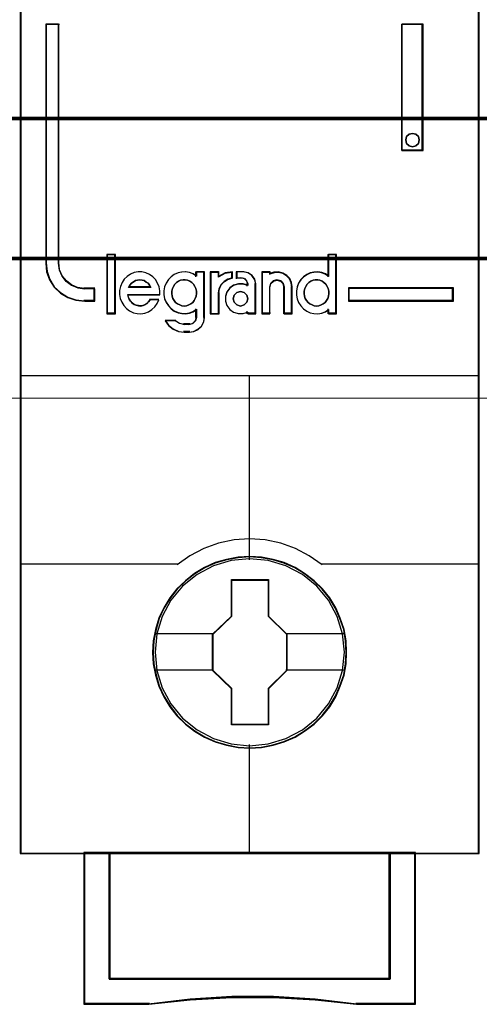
# Model space of a CAD drawing. Header units: millimetres. Extents: x -1290 to 1795, y -4192 to -1311.
# Tile 532 of 656: x 1102.85 to 1106.45, y -3016.29 to -3008.57. Entities that reach past the tile are written whole.
import ezdxf

# ---------------------------------------------------------------- set-up
doc = ezdxf.new("R2010")
doc.units = ezdxf.units.MM
doc.layers.add('30', color=7, linetype='Continuous')
doc.layers.add('45', color=7, linetype='Continuous')
doc.layers.add('Aparatura', color=7, linetype='Continuous', lineweight=13)

# ---------------------------------------------------------------- blocks, each defined once
blk = doc.blocks.new('*U416')
at = {"layer": '45', "color": 7}
for points in [[(297.520026, -533.603058), (279.547047, -533.603058), (279.547047, -615.327797), (297.520026, -615.327797), (297.520026, -533.603058)], [(282.472423, -593.679359), (282.472423, -593.190218), (282.07015, -593.190218), (281.79819, -593.151746), (281.560226, -593.047323), (281.35059, -592.898932), (281.186282, -592.695582), (281.078631, -592.45376), (281.050302, -592.189954), (281.050302, -582.813846), (280.546044, -582.813846), (280.546044, -592.189954), (280.580039, -592.525207), (280.687689, -592.843973), (280.868995, -593.124267), (281.118292, -593.355097), (281.407249, -593.530968), (281.724535, -593.640887), (282.07015, -593.679359), (282.472423, -593.679359)], [(294.490812, -582.813846), (294.490812, -587.774423), (295.32868, -587.774423), (295.32868, -582.813846), (294.490812, -582.813846)], [(295.142447, -587.225682), (295.178293, -587.355586), (295.142447, -587.497299), (295.046856, -587.58587), (294.909444, -587.627204), (294.778007, -587.58587), (294.682416, -587.497299), (294.64657, -587.355586), (294.682416, -587.225682), (294.778007, -587.125301), (294.909444, -587.095777), (295.046856, -587.125301), (295.142447, -587.225682)], [(283.258372, -594.153333), (283.258372, -591.862455), (282.950438, -591.862455), (282.950438, -594.153333), (283.258372, -594.153333)], [(296.52103, -593.153318), (292.399724, -593.153318), (292.399724, -593.679359), (296.52103, -593.679359), (296.52103, -593.153318)], [(292.331692, -607.444435), (292.309383, -606.99307), (292.23688, -606.541705), (292.080719, -606.106853), (291.90225, -605.694019), (291.668009, -605.297698), (291.383573, -604.950918), (291.05452, -604.63166), (290.686427, -604.350933), (290.312757, -604.108737), (289.877738, -603.921585), (289.448296, -603.794983), (288.990968, -603.712416), (288.53364, -603.684894), (288.076312, -603.712416), (287.630139, -603.794983), (287.178388, -603.921585), (286.765678, -604.108737), (286.375276, -604.350933), (286.01276, -604.63166), (285.67813, -604.950918), (285.410426, -605.297698), (285.16503, -605.694019), (284.96983, -606.106853), (284.847132, -606.541705), (284.757897, -606.99307), (284.730011, -607.444435), (284.757897, -607.8958), (284.847132, -608.330652), (284.96983, -608.765503), (285.16503, -609.178337), (285.410426, -609.574658), (285.67813, -609.932447), (286.01276, -610.25721), (286.375276, -610.532432), (286.765678, -610.763619), (287.178388, -610.950771), (287.630139, -611.082878), (288.076312, -611.176453), (288.53364, -611.198471), (288.990968, -611.176453), (289.448296, -611.082878), (289.877738, -610.950771), (290.312757, -610.763619), (290.686427, -610.532432), (291.05452, -610.25721), (291.383573, -609.932447), (291.668009, -609.574658), (291.90225, -609.178337), (292.080719, -608.765503), (292.23688, -608.330652), (292.309383, -607.8958), (292.331692, -607.444435)], [(292.331692, -607.444435), (292.309383, -606.99307), (292.23688, -606.541705), (292.080719, -606.106853), (291.90225, -605.694019), (291.668009, -605.297698), (291.383573, -604.950918), (291.05452, -604.63166), (290.686427, -604.350933), (290.312757, -604.108737), (289.877738, -603.921585), (289.448296, -603.794983), (288.990968, -603.712416), (288.53364, -603.684894), (288.076312, -603.712416), (287.630139, -603.794983), (287.178388, -603.921585), (286.765678, -604.108737), (286.375276, -604.350933), (286.01276, -604.63166), (285.67813, -604.950918), (285.410426, -605.297698), (285.16503, -605.694019), (284.96983, -606.106853), (284.847132, -606.541705), (284.757897, -606.99307), (284.730011, -607.444435), (284.757897, -607.8958), (284.847132, -608.330652), (284.96983, -608.765503), (285.16503, -609.178337), (285.410426, -609.574658), (285.67813, -609.932447), (286.01276, -610.25721), (286.375276, -610.532432), (286.765678, -610.763619), (287.178388, -610.950771), (287.630139, -611.082878), (288.076312, -611.176453), (288.53364, -611.198471), (288.990968, -611.176453), (289.448296, -611.082878), (289.877738, -610.950771), (290.312757, -610.763619), (290.686427, -610.532432), (291.05452, -610.25721), (291.383573, -609.932447), (291.668009, -609.574658), (291.90225, -609.178337), (292.080719, -608.765503), (292.23688, -608.330652), (292.309383, -607.8958), (292.331692, -607.444435)], [(292.313788, -607.444422), (292.291585, -606.995214), (292.219423, -606.546006), (292.063998, -606.113232), (291.886369, -605.702371), (291.653232, -605.307944), (291.370136, -604.962821), (291.042633, -604.645089), (290.676273, -604.365703), (290.304363, -604.124665), (289.871393, -603.938408), (289.443974, -603.81241), (288.9888, -603.730238), (288.533627, -603.702848), (288.078453, -603.730238), (287.634381, -603.81241), (287.184759, -603.938408), (286.773992, -604.124665), (286.385429, -604.365703), (286.024621, -604.645089), (285.691567, -604.962821), (285.425124, -605.307944), (285.180884, -605.702371), (284.986603, -606.113232), (284.864483, -606.546006), (284.775669, -606.995214), (284.747914, -607.444422), (284.775669, -607.89363), (284.864483, -608.326403), (284.986603, -608.759177), (285.180884, -609.170038), (285.425124, -609.564464), (285.691567, -609.920544), (286.024621, -610.243755), (286.385429, -610.517662), (286.773992, -610.747744), (287.184759, -610.934001), (287.634381, -611.065476), (288.078453, -611.158605), (288.533627, -611.180518), (288.9888, -611.158605), (289.443974, -611.065476), (289.871393, -610.934001), (290.304363, -610.747744), (290.676273, -610.517662), (291.042633, -610.243755), (291.370136, -609.920544), (291.653232, -609.564464), (291.886369, -609.170038), (292.063998, -608.759177), (292.219423, -608.326403), (292.291585, -607.89363), (292.313788, -607.444422)], [(287.819384, -604.58796), (289.264559, -604.58796), (289.264559, -606.016264), (289.989959, -606.722144), (289.989959, -608.150449), (289.264559, -608.867358), (289.264559, -610.284633), (287.819384, -610.284633), (287.819384, -608.867358), (287.077115, -608.150449), (287.077115, -606.722144), (287.819384, -606.016264), (287.819384, -604.58796)], [(287.819384, -604.58796), (289.264559, -604.58796), (289.264559, -604.58796), (289.264559, -606.016264), (289.264559, -606.016264), (289.989959, -606.722144), (289.989959, -606.722144), (289.989959, -608.150449), (289.989959, -608.150449), (289.264559, -608.867358), (289.264559, -608.867358), (289.264559, -610.284633), (289.264559, -610.284633), (287.819384, -610.284633), (287.819384, -610.284633), (287.819384, -608.867358), (287.819384, -608.867358), (287.077115, -608.150449), (287.077115, -608.150449), (287.077115, -606.722144), (287.077115, -606.722144), (287.819384, -606.016264), (287.819384, -606.016264), (287.819384, -604.58796), (287.819384, -604.58796)], [(287.829497, -604.607708), (289.256019, -604.607708), (289.256019, -606.02656), (289.972056, -606.727768), (289.972056, -608.14662), (289.256019, -608.858785), (289.256019, -610.26668), (287.829497, -610.26668), (287.829497, -608.858785), (287.096809, -608.14662), (287.096809, -606.727768), (287.829497, -606.02656), (287.829497, -604.607708)], [(294.033423, -615.290094), (294.033423, -620.24035), (283.035441, -620.24035), (283.035441, -615.290094), (282.039167, -615.290094), (282.039167, -621.238118), (284.582728, -621.238118), (286.20237, -621.061717), (287.833144, -620.973517), (289.463917, -620.973517), (291.094691, -621.061717), (292.719899, -621.238118), (295.029697, -621.238118), (295.029697, -615.290094), (294.033423, -615.290094)], [(288.528864, -615.290094), (283.032792, -615.290094), (283.032792, -620.24708), (294.036072, -620.24708), (294.036072, -615.290094), (288.528864, -615.290094)], [(294.036072, -620.24708), (294.036072, -615.290094), (288.528864, -615.290094), (283.032792, -615.290094), (283.032792, -620.24708), (294.036072, -620.24708)]]:
    blk.add_lwpolyline(points, close=True, dxfattribs=at)
at = {"layer": '45', "color": 139}
for points in [[(297.520026, -533.603058), (279.547047, -533.603058), (279.547047, -615.327797), (297.520026, -615.327797), (297.520026, -533.603058)], [(295.178293, -587.355586), (295.142447, -587.225682), (295.046856, -587.125301), (294.909444, -587.095777), (294.778007, -587.125301), (294.682416, -587.225682), (294.64657, -587.355586), (294.682416, -587.497299), (294.778007, -587.58587), (294.909444, -587.627204), (295.046856, -587.58587), (295.142447, -587.497299), (295.178293, -587.355586)], [(285.964924, -593.864281), (286.063114, -593.852913), (286.149753, -593.824495), (286.230615, -593.779026), (286.299926, -593.722189), (286.363461, -593.642618), (286.403892, -593.568731), (286.432772, -593.472109), (286.455876, -593.375487), (286.444324, -593.278865), (286.426996, -593.182243), (286.386565, -593.096988), (286.334582, -593.006049), (286.265271, -592.943529), (286.190184, -592.892376), (286.103546, -592.852591), (286.011131, -592.83554), (285.924493, -592.83554), (285.826303, -592.852591), (285.751216, -592.892376), (285.670353, -592.943529), (285.601042, -593.006049), (285.554835, -593.096988), (285.514404, -593.182243), (285.485524, -593.278865), (285.485524, -593.375487), (285.497076, -593.472109), (285.525956, -593.568731), (285.572163, -593.642618), (285.629922, -593.722189), (285.710785, -593.779026), (285.791647, -593.824495), (285.878286, -593.852913), (285.964924, -593.864281)], [(291.148293, -593.864281), (291.240785, -593.852913), (291.327497, -593.824495), (291.414209, -593.779026), (291.483578, -593.722189), (291.541386, -593.642618), (291.593413, -593.568731), (291.622317, -593.472109), (291.628097, -593.375487), (291.628097, -593.278865), (291.610755, -593.182243), (291.57029, -593.096988), (291.512482, -593.006049), (291.443113, -592.943529), (291.373743, -592.892376), (291.287032, -592.852591), (291.20032, -592.83554), (291.102047, -592.83554), (291.015335, -592.852591), (290.928623, -592.892376), (290.847692, -592.943529), (290.789885, -593.006049), (290.732077, -593.096988), (290.691611, -593.182243), (290.668488, -593.278865), (290.668488, -593.375487), (290.68005, -593.472109), (290.708954, -593.568731), (290.760981, -593.642618), (290.818789, -593.722189), (290.888158, -593.779026), (290.97487, -593.824495), (291.061581, -593.852913), (291.148293, -593.864281)], [(288.46461, -593.577023), (288.423049, -593.436326), (288.316178, -593.330802), (288.173683, -593.289766), (288.031189, -593.330802), (287.924318, -593.436326), (287.882757, -593.577023), (287.924318, -593.717721), (288.031189, -593.823244), (288.173683, -593.864281), (288.316178, -593.823244), (288.423049, -593.717721), (288.46461, -593.577023)], [(292.243966, -607.433544), (292.171449, -606.712418), (291.965054, -606.029826), (291.619202, -605.396776), (291.161786, -604.840794), (290.598383, -604.389402), (289.951307, -604.048105), (289.254026, -603.838924), (288.528854, -603.772867), (287.80926, -603.838924), (287.117557, -604.048105), (286.470481, -604.389402), (285.907078, -604.840794), (285.449662, -605.396776), (285.10381, -606.029826), (284.891837, -606.712418), (284.824898, -607.433544), (284.891837, -608.149165), (285.10381, -608.837263), (285.449662, -609.464807), (285.907078, -610.02079), (286.470481, -610.477686), (287.117557, -610.813478), (287.80926, -611.028164), (288.528854, -611.099726), (289.254026, -611.028164), (289.951307, -610.813478), (290.598383, -610.477686), (291.161786, -610.02079), (291.619202, -609.464807), (291.965054, -608.837263), (292.171449, -608.149165), (292.243966, -607.433544)]]:
    blk.add_lwpolyline(points, close=True, dxfattribs=at)
at = {"layer": '45', "color": 59}
for points in [[(297.502123, -533.622807), (279.566741, -533.622807), (279.566741, -615.309843), (297.502123, -615.309843), (297.502123, -533.622807)], [(294.490812, -582.813846), (294.490812, -587.774423), (295.32868, -587.774423), (295.32868, -582.813846), (294.490812, -582.813846)], [(295.142447, -587.225682), (295.178293, -587.355586), (295.142447, -587.497299), (295.046856, -587.58587), (294.909444, -587.627204), (294.778007, -587.58587), (294.682416, -587.497299), (294.64657, -587.355586), (294.682416, -587.225682), (294.778007, -587.125301), (294.909444, -587.095777), (295.046856, -587.125301), (295.142447, -587.225682)], [(283.276275, -594.171287), (283.276275, -591.844502), (282.932534, -591.844502), (282.932534, -594.171287), (283.276275, -594.171287)], [(290.362344, -593.275085), (290.362344, -593.436513), (290.390783, -593.586807), (290.447659, -593.725969), (290.532974, -593.859565), (290.641039, -593.970894), (290.766167, -594.065524), (290.896983, -594.126755), (291.044862, -594.160154), (291.198428, -594.171287), (291.351995, -594.143455), (291.494186, -594.08779), (291.619314, -594.004293), (291.619314, -594.171287), (291.937822, -594.171287), (291.937822, -591.844502), (291.619314, -591.844502), (291.619314, -592.701738), (291.494186, -592.618241), (291.351995, -592.568143), (291.198428, -592.540311), (291.044862, -592.551444), (290.896983, -592.579276), (290.766167, -592.646074), (290.641039, -592.729571), (290.532974, -592.8409), (290.447659, -592.974496), (290.390783, -593.12479), (290.362344, -593.275085)], [(283.437403, -593.414387), (283.465836, -593.565767), (283.522701, -593.717147), (283.602312, -593.8461), (283.704669, -593.96384), (283.829772, -594.059154), (283.977621, -594.126434), (284.119784, -594.160074), (284.27332, -594.171287), (284.426855, -594.143254), (284.574705, -594.087187), (284.705494, -594.003087), (284.813538, -593.89656), (284.910208, -593.762), (284.978447, -593.621834), (284.63157, -593.621834), (284.574705, -593.69472), (284.506467, -593.762), (284.426855, -593.81246), (284.352931, -593.840494), (284.267633, -593.857314), (284.176649, -593.8461), (284.091352, -593.82928), (284.006054, -593.801247), (283.926443, -593.74518), (283.869578, -593.6779), (283.812713, -593.599407), (283.78428, -593.515307), (283.755848, -593.431207), (285.018252, -593.431207), (285.018252, -593.268614), (284.98982, -593.10602), (284.927268, -592.965854), (284.84197, -592.831294), (284.739613, -592.71916), (284.603137, -592.623847), (284.466661, -592.56778), (284.313125, -592.528534), (284.15959, -592.528534), (284.006054, -592.556567), (283.863891, -592.612634), (283.738788, -592.707947), (283.619372, -592.814474), (283.534074, -592.949034), (283.477209, -593.100414), (283.437403, -593.251794), (283.437403, -593.414387)], [(284.611874, -593.048565), (284.658399, -593.142546), (283.791886, -593.142546), (283.844226, -593.048565), (283.902381, -592.973379), (283.972167, -592.923256), (284.0594, -592.866867), (284.140817, -592.848071), (284.22805, -592.83554), (284.315283, -592.848071), (284.402516, -592.866867), (284.483933, -592.923256), (284.553719, -592.973379), (284.611874, -593.048565)], [(284.658399, -593.142546), (283.791886, -593.142546), (283.844226, -593.048565), (283.902381, -592.973379), (283.972167, -592.923256), (284.0594, -592.866867), (284.140817, -592.848071), (284.22805, -592.83554), (284.315283, -592.848071), (284.402516, -592.866867), (284.483933, -592.923256), (284.553719, -592.973379), (284.611874, -593.048565), (284.658399, -593.142546)], [(285.259369, -592.962816), (285.202463, -593.113145), (285.17401, -593.263473), (285.17401, -593.424937), (285.202463, -593.575266), (285.259369, -593.714459), (285.35042, -593.848084), (285.452851, -593.959439), (285.578045, -594.05409), (285.726002, -594.115335), (285.868268, -594.148741), (286.021916, -594.159877), (286.169873, -594.132038), (286.312139, -594.076361), (286.448714, -593.992845), (286.448714, -594.310205), (286.40888, -594.449399), (286.300758, -594.54405), (286.169873, -594.583024), (285.965009, -594.583024), (285.782909, -594.54405), (285.61788, -594.449399), (285.225225, -594.449399), (285.35611, -594.633134), (285.53252, -594.772327), (285.743074, -594.866978), (285.965009, -594.894817), (286.169873, -594.894817), (286.351973, -594.866978), (286.511311, -594.783462), (286.647887, -594.660972), (286.733247, -594.488373), (286.76739, -594.310205), (286.76739, -592.528534), (286.448714, -592.528534), (286.448714, -592.689998), (286.312139, -592.606482), (286.169873, -592.556372), (286.021916, -592.528534), (285.868268, -592.539669), (285.726002, -592.567508), (285.578045, -592.63432), (285.452851, -592.717836), (285.35042, -592.829191), (285.259369, -592.962816)], [(286.363461, -593.642618), (286.299926, -593.722189), (286.230615, -593.779026), (286.149753, -593.824495), (286.063114, -593.852913), (285.964924, -593.864281), (285.878286, -593.852913), (285.791647, -593.824495), (285.710785, -593.779026), (285.629922, -593.722189), (285.572163, -593.642618), (285.525956, -593.568731), (285.497076, -593.472109), (285.485524, -593.375487), (285.485524, -593.278865), (285.514404, -593.182243), (285.554835, -593.096988), (285.601042, -593.006049), (285.670353, -592.943529), (285.751216, -592.892376), (285.826303, -592.852591), (285.924493, -592.83554), (286.011131, -592.83554), (286.103546, -592.852591), (286.190184, -592.892376), (286.265271, -592.943529), (286.334582, -593.006049), (286.386565, -593.096988), (286.426996, -593.182243), (286.444324, -593.278865), (286.455876, -593.375487), (286.432772, -593.472109), (286.403892, -593.568731), (286.363461, -593.642618)], [(285.554835, -593.096988), (285.601042, -593.006049), (285.670353, -592.943529), (285.751216, -592.892376), (285.826303, -592.852591), (285.924493, -592.83554), (286.011131, -592.83554), (286.103546, -592.852591), (286.190184, -592.892376), (286.265271, -592.943529), (286.334582, -593.006049), (286.386565, -593.096988), (286.426996, -593.182243), (286.444324, -593.278865), (286.455876, -593.375487), (286.432772, -593.472109), (286.403892, -593.568731), (286.363461, -593.642618), (286.299926, -593.722189), (286.230615, -593.779026), (286.149753, -593.824495), (286.063114, -593.852913), (285.964924, -593.864281), (285.878286, -593.852913), (285.791647, -593.824495), (285.710785, -593.779026), (285.629922, -593.722189), (285.572163, -593.642618), (285.525956, -593.568731), (285.497076, -593.472109), (285.485524, -593.375487), (285.485524, -593.278865), (285.514404, -593.182243), (285.554835, -593.096988)], [(286.98939, -592.528534), (286.98939, -594.171287), (287.314386, -594.171287), (287.314386, -593.347107), (287.343404, -593.184514), (287.418849, -593.02192), (287.540723, -592.898574), (287.68581, -592.814474), (287.854112, -592.764014), (287.854112, -592.528534), (287.56974, -592.56778), (287.314386, -592.70234), (287.314386, -592.528534), (286.98939, -592.528534)], [(287.007293, -592.546487), (287.007293, -594.153333), (287.318832, -594.153333), (287.318832, -593.347168), (287.346648, -593.188129), (287.418969, -593.029089), (287.535796, -592.908439), (287.674876, -592.826177), (287.836209, -592.77682), (287.836209, -592.546487), (287.563612, -592.584876), (287.318832, -592.716495), (287.318832, -592.546487), (287.007293, -592.546487)], [(287.639395, -593.319074), (287.581984, -593.487274), (287.581984, -593.6779), (287.639395, -593.8461), (287.754216, -594.003087), (287.897742, -594.104007), (288.087197, -594.160074), (288.270911, -594.160074), (288.454625, -594.104007), (288.454625, -594.171287), (288.776125, -594.171287), (288.776125, -592.993887), (288.735937, -592.814474), (288.626857, -592.663094), (288.471848, -592.56778), (288.288135, -592.528534), (288.024046, -592.528534), (288.024046, -592.764014), (288.213501, -592.764014), (288.328322, -592.792047), (288.414438, -592.881754), (288.454625, -592.993887), (288.454625, -593.061167), (288.270911, -593.0051), (288.087197, -593.0051), (287.897742, -593.061167), (287.754216, -593.167694), (287.639395, -593.319074)], [(289.008866, -592.528534), (289.008866, -594.171287), (289.318418, -594.171287), (289.318418, -593.117234), (289.358545, -592.977067), (289.461729, -592.881754), (289.599308, -592.842507), (289.748352, -592.881754), (289.840071, -592.977067), (289.880199, -593.117234), (289.880199, -594.171287), (290.201216, -594.171287), (290.201216, -593.117234), (290.172554, -592.949034), (290.103764, -592.78644), (289.989115, -592.663094), (289.834339, -592.578994), (289.668098, -592.528534), (289.484659, -592.539747), (289.318418, -592.595814), (289.318418, -592.528534), (289.008866, -592.528534)], [(289.026769, -592.546487), (289.026769, -594.153333), (289.327025, -594.153333), (289.327025, -593.122319), (289.365948, -592.985216), (289.466033, -592.891986), (289.59948, -592.853598), (289.744048, -592.891986), (289.833013, -592.985216), (289.871936, -593.122319), (289.871936, -594.153333), (290.183313, -594.153333), (290.183313, -593.122319), (290.155511, -592.957796), (290.088788, -592.798756), (289.977581, -592.678106), (289.827453, -592.595844), (289.666204, -592.546487), (289.488274, -592.557455), (289.327025, -592.612297), (289.327025, -592.546487), (289.026769, -592.546487)], [(291.287032, -592.852591), (291.373743, -592.892376), (291.443113, -592.943529), (291.512482, -593.006049), (291.57029, -593.096988), (291.610755, -593.182243), (291.628097, -593.278865), (291.628097, -593.375487), (291.622317, -593.472109), (291.593413, -593.568731), (291.541386, -593.642618), (291.483578, -593.722189), (291.414209, -593.779026), (291.327497, -593.824495), (291.240785, -593.852913), (291.148293, -593.864281), (291.061581, -593.852913), (290.97487, -593.824495), (290.888158, -593.779026), (290.818789, -593.722189), (290.760981, -593.642618), (290.708954, -593.568731), (290.68005, -593.472109), (290.668488, -593.375487), (290.668488, -593.278865), (290.691611, -593.182243), (290.732077, -593.096988), (290.789885, -593.006049), (290.847692, -592.943529), (290.928623, -592.892376), (291.015335, -592.852591), (291.102047, -592.83554), (291.20032, -592.83554), (291.287032, -592.852591)], [(290.691611, -593.182243), (290.732077, -593.096988), (290.789885, -593.006049), (290.847692, -592.943529), (290.928623, -592.892376), (291.015335, -592.852591), (291.102047, -592.83554), (291.20032, -592.83554), (291.287032, -592.852591), (291.373743, -592.892376), (291.443113, -592.943529), (291.512482, -593.006049), (291.57029, -593.096988), (291.610755, -593.182243), (291.628097, -593.278865), (291.628097, -593.375487), (291.622317, -593.472109), (291.593413, -593.568731), (291.541386, -593.642618), (291.483578, -593.722189), (291.414209, -593.779026), (291.327497, -593.824495), (291.240785, -593.852913), (291.148293, -593.864281), (291.061581, -593.852913), (290.97487, -593.824495), (290.888158, -593.779026), (290.818789, -593.722189), (290.760981, -593.642618), (290.708954, -593.568731), (290.68005, -593.472109), (290.668488, -593.375487), (290.668488, -593.278865), (290.691611, -593.182243)], [(296.503127, -593.171272), (292.417627, -593.171272), (292.417627, -593.661405), (296.503127, -593.661405), (296.503127, -593.171272)], [(288.423049, -593.436326), (288.46461, -593.577023), (288.423049, -593.717721), (288.316178, -593.823244), (288.173683, -593.864281), (288.031189, -593.823244), (287.924318, -593.717721), (287.882757, -593.577023), (287.924318, -593.436326), (288.031189, -593.330802), (288.173683, -593.289766), (288.316178, -593.330802), (288.423049, -593.436326)], [(287.882757, -593.577023), (287.924318, -593.436326), (288.031189, -593.330802), (288.173683, -593.289766), (288.316178, -593.330802), (288.423049, -593.436326), (288.46461, -593.577023), (288.423049, -593.717721), (288.316178, -593.823244), (288.173683, -593.864281), (288.031189, -593.823244), (287.924318, -593.717721), (287.882757, -593.577023)], [(294.033423, -615.290094), (294.033423, -620.24035), (283.035441, -620.24035), (283.035441, -615.290094), (282.039167, -615.290094), (282.039167, -621.238118), (284.582728, -621.238118), (286.20237, -621.061717), (287.833144, -620.973517), (289.463917, -620.973517), (291.094691, -621.061717), (292.719899, -621.238118), (295.029697, -621.238118), (295.029697, -615.290094), (294.033423, -615.290094)], [(294.016613, -615.308048), (294.016613, -620.228419), (283.050461, -620.228419), (283.050461, -615.308048), (282.05707, -615.308048), (282.05707, -621.220165), (284.59327, -621.220165), (286.208224, -621.044829), (287.834278, -620.95716), (289.460332, -620.95716), (291.086386, -621.044829), (292.70689, -621.220165), (295.010004, -621.220165), (295.010004, -615.308048), (294.016613, -615.308048)], [(288.528864, -615.290094), (283.032792, -615.290094), (283.032792, -620.24708), (294.036072, -620.24708), (294.036072, -615.290094), (288.528864, -615.290094)], [(294.036072, -620.24708), (294.036072, -615.290094), (288.528864, -615.290094), (283.032792, -615.290094), (283.032792, -620.24708), (294.036072, -620.24708)], [(288.527987, -615.308048), (283.050695, -615.308048), (283.050695, -620.229127), (294.016379, -620.229127), (294.016379, -615.308048), (288.527987, -615.308048)]]:
    blk.add_lwpolyline(points, close=True, dxfattribs=at)
at = {"layer": '45', "color": 139}
for points in [[(280.546044, -582.813846), (280.546044, -592.194597)], [(280.546044, -582.813846), (281.079558, -582.813846)], [(281.040171, -582.813846), (281.040171, -592.194597)], [(294.490812, -587.774423), (294.490812, -582.813846)], [(294.490812, -582.813846), (295.32868, -582.813846)], [(295.289293, -587.774423), (295.289293, -582.813846)], [(294.490812, -587.736721), (295.32868, -587.736721)], [(282.932534, -591.844502), (282.932534, -594.171287)], [(282.932534, -591.844502), (283.276275, -591.844502)], [(283.236888, -591.844502), (283.236888, -594.171287)], [(291.588711, -591.844502), (291.588711, -592.726023)], [(291.588711, -591.844502), (291.937822, -591.844502)], [(291.900225, -591.844502), (291.900225, -594.171287)], [(280.546044, -592.156894), (280.580186, -592.499589), (280.688304, -592.82543), (280.870397, -593.111946), (281.120775, -593.3479), (281.410986, -593.527674), (281.729649, -593.640033), (282.076763, -593.679359)], [(281.040171, -592.156894), (281.068965, -592.429631), (281.178383, -592.67964), (281.34539, -592.889874), (281.558467, -593.043289), (281.800339, -593.151247), (282.076763, -593.191021)], [(285.018252, -593.431207), (285.018252, -593.268614), (284.98982, -593.10602), (284.927268, -592.965854), (284.84197, -592.831294), (284.739613, -592.71916), (284.603137, -592.623847), (284.466661, -592.56778), (284.313125, -592.528534), (284.15959, -592.528534), (284.006054, -592.556567), (283.863891, -592.612634), (283.738788, -592.707947), (283.619372, -592.814474), (283.534074, -592.949034), (283.477209, -593.100414), (283.437403, -593.251794), (283.437403, -593.414387), (283.465836, -593.565767), (283.522701, -593.717147), (283.602312, -593.8461), (283.704669, -593.96384), (283.829772, -594.059154), (283.977621, -594.126434), (284.119784, -594.160074), (284.27332, -594.171287), (284.426855, -594.143254), (284.574705, -594.087187), (284.705494, -594.003087), (284.813538, -593.89656), (284.910208, -593.762), (284.978447, -593.621834)], [(284.658399, -593.142546), (284.611874, -593.048565), (284.553719, -592.973379), (284.483933, -592.923256), (284.402516, -592.866867), (284.315283, -592.848071), (284.22805, -592.83554), (284.140817, -592.848071), (284.0594, -592.866867), (283.972167, -592.923256), (283.902381, -592.973379), (283.844226, -593.048565), (283.791886, -593.142546)], [(286.455876, -592.691127), (286.318533, -592.607027), (286.175467, -592.556567), (286.026679, -592.528534), (285.872169, -592.539747), (285.729103, -592.56778), (285.580315, -592.63506), (285.454418, -592.71916), (285.351411, -592.831294), (285.259849, -592.965854), (285.202623, -593.117234), (285.17401, -593.268614), (285.17401, -593.431207), (285.202623, -593.582587), (285.259849, -593.722754), (285.351411, -593.857314), (285.454418, -593.969447), (285.580315, -594.06476), (285.729103, -594.126434), (285.872169, -594.160074), (286.026679, -594.171287), (286.175467, -594.143254), (286.318533, -594.087187), (286.455876, -594.003087)], [(286.416489, -592.528534), (286.416489, -592.726023)], [(286.416489, -592.528534), (286.76739, -592.528534)], [(286.728004, -592.528534), (286.728004, -594.320302)], [(286.98939, -592.528534), (286.98939, -594.171287)], [(286.98939, -592.528534), (287.338501, -592.528534)], [(287.854112, -592.528534), (287.561694, -592.57556), (287.299114, -592.736795)], [(287.299114, -592.528534), (287.299114, -592.736795)], [(287.854112, -592.758339), (287.681048, -592.811009), (287.531855, -592.898792), (287.406533, -593.02754), (287.328953, -593.197253), (287.299114, -593.366966)], [(287.814725, -592.528534), (287.814725, -592.797837)], [(288.00987, -592.528534), (288.00987, -592.797837)], [(288.303481, -592.528534), (288.00987, -592.528534)], [(288.00987, -592.758339), (288.231869, -592.758339)], [(288.46461, -593.022257), (288.419255, -592.893517), (288.322066, -592.790525), (288.192482, -592.758339)], [(288.776125, -593.022257), (288.733957, -592.831906), (288.619504, -592.671297), (288.456859, -592.570173), (288.264094, -592.528534)], [(289.008866, -592.528534), (289.008866, -594.171287)], [(289.008866, -592.528534), (289.347235, -592.528534)], [(290.201216, -593.142546), (290.17221, -592.967114), (290.102597, -592.79753), (289.986576, -592.668879), (289.829946, -592.581163), (289.661715, -592.528534), (289.47608, -592.540229), (289.307848, -592.598706)], [(289.307848, -592.528534), (289.307848, -592.632664)], [(289.891491, -593.142546), (289.849803, -592.98591), (289.754514, -592.879398), (289.59967, -592.83554), (289.456737, -592.879398), (289.349537, -592.98591), (289.307848, -593.142546)], [(291.628097, -592.691127), (291.502095, -592.607027), (291.35891, -592.556567), (291.204271, -592.528534), (291.049631, -592.539747), (290.900719, -592.56778), (290.768989, -592.63506), (290.642986, -592.71916), (290.534166, -592.831294), (290.448255, -592.965854), (290.390981, -593.117234), (290.362344, -593.268614), (290.362344, -593.431207), (290.390981, -593.582587), (290.448255, -593.722754), (290.534166, -593.857314), (290.642986, -593.969447), (290.768989, -594.06476), (290.900719, -594.126434), (291.049631, -594.160074), (291.204271, -594.171287), (291.35891, -594.143254), (291.502095, -594.087187), (291.628097, -594.003087)], [(282.039167, -593.153318), (282.472423, -593.153318)], [(282.433036, -593.153318), (282.433036, -593.679359)], [(282.433036, -593.153318), (282.433036, -593.679359)], [(283.791886, -593.104844), (284.658399, -593.104844)], [(288.46461, -593.050181), (288.278794, -592.993531), (288.092978, -592.993531), (287.901355, -593.050181), (287.756187, -593.157816), (287.640052, -593.31077), (287.581984, -593.480719), (287.581984, -593.673328), (287.640052, -593.843277), (287.756187, -594.001896), (287.901355, -594.103865), (288.092978, -594.160515), (288.278794, -594.160515), (288.46461, -594.103865)], [(288.425223, -592.982759), (288.425223, -593.08689)], [(288.736738, -592.982759), (288.736738, -594.171287)], [(289.307848, -593.104844), (289.307848, -594.171287)], [(289.852104, -593.104844), (289.852104, -594.171287)], [(290.163619, -593.104844), (290.163619, -594.171287)], [(292.399724, -593.153318), (296.52103, -593.153318)], [(292.399724, -593.153318), (292.399724, -593.679359)], [(296.483434, -593.679359), (296.483434, -593.153318)], [(283.748918, -593.410055), (285.018252, -593.410055)], [(283.748918, -593.410055), (283.777866, -593.499705), (283.806813, -593.589354), (283.864708, -593.673028), (283.922602, -593.744747), (284.003655, -593.804514), (284.090497, -593.834397), (284.177339, -593.852327), (284.26997, -593.864281), (284.356812, -593.846351), (284.432075, -593.816467), (284.513127, -593.762677), (284.582601, -593.690958), (284.640495, -593.613261)], [(284.602899, -593.596772), (284.978865, -593.596772)], [(286.98939, -594.171287), (287.338501, -594.171287), (287.338501, -593.329264)], [(282.039167, -593.639861), (282.472423, -593.639861)], [(286.416489, -593.968411), (286.416489, -594.320302)], [(291.588711, -593.968411), (291.588711, -594.171287)], [(292.399724, -593.639861), (296.52103, -593.639861)], [(282.932534, -594.133584), (283.276275, -594.133584)], [(286.146151, -594.894817), (286.335481, -594.865578), (286.501145, -594.777862), (286.643143, -594.649211), (286.731891, -594.467932), (286.76739, -594.280804)], [(286.146151, -594.58781), (286.291532, -594.543952), (286.411629, -594.43744), (286.455876, -594.280804)], [(288.425223, -594.067156), (288.425223, -594.171287)], [(288.425223, -594.133584), (288.776125, -594.133584)], [(289.008866, -594.133584), (289.347235, -594.133584)], [(289.852104, -594.133584), (290.201216, -594.133584)], [(291.588711, -594.133584), (291.937822, -594.133584)], [(285.224138, -594.419046), (285.35844, -594.615302), (285.539454, -594.76398), (285.755504, -594.865081), (285.983232, -594.894817)], [(285.224138, -594.419046), (285.644863, -594.419046)], [(285.607266, -594.419046), (285.786004, -594.538587), (285.983232, -594.58781)], [(285.945636, -594.550108), (286.183748, -594.550108)], [(286.183748, -594.857114), (285.945636, -594.857114)], [(279.547047, -596.593226), (297.520026, -596.593226)], [(288.509368, -596.593226), (288.509368, -603.815955)], [(291.377453, -604.008059), (290.863425, -603.655466), (290.327048, -603.36543), (289.75156, -603.160699), (289.142548, -603.029899), (288.52795, -602.99009), (287.924525, -603.029899), (287.315514, -603.160699), (286.740026, -603.36543), (286.192474, -603.655466), (285.68962, -604.008059)], [(279.547047, -603.970356), (285.729007, -603.970356)], [(291.339857, -603.970356), (297.520026, -603.970356)], [(288.509368, -611.056638), (288.509368, -615.327797)], [(282.039167, -615.290094), (282.039167, -621.238118)], [(283.032792, -615.290094), (283.032792, -620.24708)], [(293.996685, -620.24708), (293.996685, -615.290094)], [(294.99031, -615.290094), (294.99031, -621.238118)], [(283.032792, -620.209378), (294.036072, -620.209378)], [(292.725561, -621.238118), (291.09753, -621.037038), (289.463923, -620.936498), (287.830316, -620.936498), (286.19671, -621.037038), (284.574254, -621.238118)], [(284.613641, -621.200416), (282.039167, -621.200416)], [(295.029697, -621.200416), (292.687964, -621.200416)]]:
    blk.add_lwpolyline(points, dxfattribs=at)
at = {"layer": '45', "color": 1}
for points in [[(282.472423, -593.679359), (282.472423, -593.190218), (282.07015, -593.190218), (281.79819, -593.151746), (281.560226, -593.047323), (281.35059, -592.898932), (281.186282, -592.695582), (281.078631, -592.45376), (281.050302, -592.189954), (281.050302, -582.813846), (280.546044, -582.813846), (280.546044, -592.189954), (280.580039, -592.525207), (280.687689, -592.843973), (280.868995, -593.124267), (281.118292, -593.355097), (281.407249, -593.530968), (281.724535, -593.640887), (282.07015, -593.679359), (282.472423, -593.679359)], [(282.45273, -593.661405), (282.45273, -593.173881), (282.058307, -593.173881), (281.791656, -593.135536), (281.558335, -593.031458), (281.352791, -592.883558), (281.191689, -592.680879), (281.08614, -592.439856), (281.058363, -592.176922), (281.058363, -582.8318), (280.563947, -582.8318), (280.563947, -592.176922), (280.597278, -592.511068), (280.702828, -592.82878), (280.880596, -593.108147), (281.125026, -593.338215), (281.408344, -593.513504), (281.719438, -593.62306), (282.058307, -593.661405), (282.45273, -593.661405)], [(296.52103, -593.153318), (292.399724, -593.153318), (292.399724, -593.679359), (296.52103, -593.679359), (296.52103, -593.153318)]]:
    blk.add_lwpolyline(points, close=True, dxfattribs=at)
at = {"layer": '45', "color": 7}
for points in [[(284.801624, -606.708278), (287.116502, -606.708278)], [(289.952362, -606.708278), (292.260079, -606.708278)], [(284.801624, -608.126612), (287.116502, -608.126612)], [(289.952362, -608.126612), (292.260079, -608.126612)]]:
    blk.add_lwpolyline(points, dxfattribs=at)
at = {"layer": '45', "color": 140}
blk.add_lwpolyline([(294.016379, -620.229127), (294.016379, -615.308048), (288.527987, -615.308048), (283.050695, -615.308048), (283.050695, -620.229127), (294.016379, -620.229127)], close=True, dxfattribs=at)
blk = doc.blocks.new('*U426')
at = {"layer": '30', "color": 7}
for points in [[(548.842747, -712.336426), (117.158256, -712.336426), (117.158256, -713.851227), (117.158256, -734.920729), (117.158256, -736.435529), (548.842747, -736.435529), (548.842747, -734.920729), (548.842747, -713.851227), (548.842747, -712.336426)], [(117.158256, -736.347557), (548.842747, -736.347557), (117.158256, -736.347557)], [(548.842747, -736.347557), (117.158256, -736.347557), (117.158256, -737.825299), (117.158256, -739.386687), (117.158256, -741.923942), (548.842747, -741.923942), (548.842747, -739.386687), (548.842747, -737.825299), (548.842747, -736.347557)], [(548.79978, -736.390645), (117.201224, -736.390645), (117.201224, -737.84555), (117.201224, -739.382809), (117.201224, -741.880853), (548.79978, -741.880853), (548.79978, -739.382809), (548.79978, -737.84555), (548.79978, -736.390645)], [(117.158256, -741.835969), (548.842747, -741.835969), (117.158256, -741.835969)]]:
    blk.add_lwpolyline(points, close=True, dxfattribs=at)

msp = doc.modelspace()

# ---------------------------------------------------------------- linework, layer by layer
at = {"layer": 'Aparatura', "color": 7, "lineweight": 13}
msp.add_lwpolyline([(1070.4596, -3002.5233), (1156.8252, -3002.5233), (1156.8252, -3011.5396), (1070.4596, -3011.5396), (1070.4596, -3002.5233)], close=True, dxfattribs=at)
msp.add_lwpolyline([(1070.4596, -3011.5392), (1156.8252, -3011.5392)], dxfattribs=at)

# ---------------------------------------------------------------- block references
at = {"layer": 'Aparatura', "color": 7, "lineweight": 13, "xscale": 0.2, "yscale": 0.2, "zscale": 0.2}
for name, p in [('*U416', (1046.9424, -2892.0443)), ('*U426', (1046.9424, -2862.0686))]:
    msp.add_blockref(name, p, dxfattribs=at)

doc.saveas('drawing.dxf')
